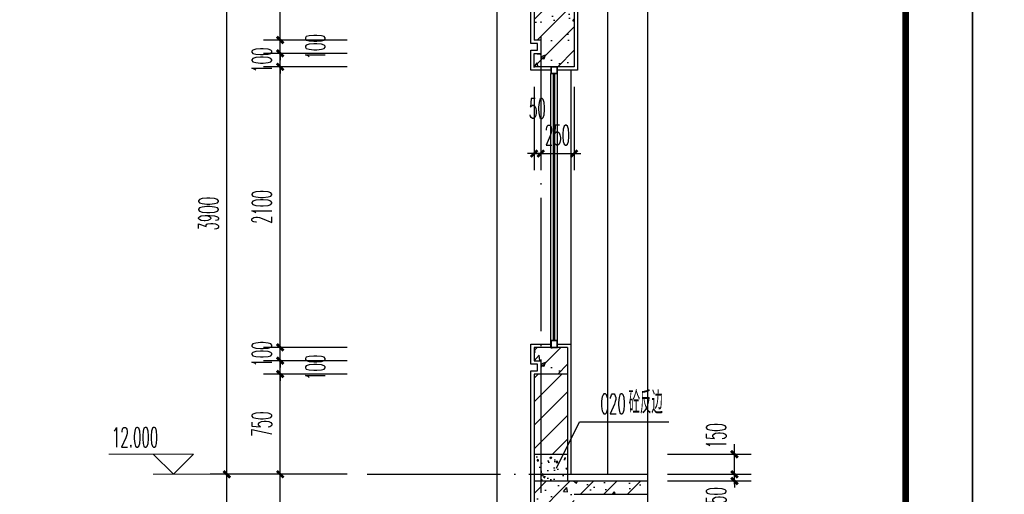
# Model space of a CAD drawing. Extents: x 1779708 to 7299578, y -1121471 to 88434.
# Tile 1001 of 1056: x 7003186 to 7010557, y -961823 to -958271. Entities that reach past the tile are written whole.
import ezdxf

# ---------------------------------------------------------------- set-up
doc = ezdxf.new("R2010")
doc.units = 0
doc.header["$LTSCALE"] = 1000
doc.header["$MEASUREMENT"] = 0
doc.linetypes.add('DOTE', pattern=[2.42, 2, -0.2, 0.02, -0.2])
doc.layers.get('0').update_dxf_attribs({"linetype": 'CONTINUOUS'})
doc.layers.get('Defpoints').update_dxf_attribs({"linetype": 'CONTINUOUS'})
for name, color, linetype in [('AXIS', 3, 'CONTINUOUS'), ('DIM_LEAD', 3, 'CONTINUOUS'), ('DIM_SYMB', 3, 'CONTINUOUS'), ('DOTE', 1, 'DOTE'), ('PUB_TEXT', 7, 'CONTINUOUS'), ('PUB_TITLE', 4, 'CONTINUOUS'), ('WALL', 255, 'CONTINUOUS'), ('WINDOW', 2, 'CONTINUOUS'), ('可见线', 6, 'CONTINUOUS'), ('填充细线', 8, 'CONTINUOUS'), ('立面中线', 140, 'CONTINUOUS'), ('粉刷线', 213, 'CONTINUOUS')]:
    doc.layers.add(name, color=color, linetype=linetype)
doc.layers.add('DIM_ELEV', color=3, linetype='CONTINUOUS', lineweight=13)
doc.styles.add('_TCH_DIM', font='SIMPLEX.shx', dxfattribs={"width": 0.7, "bigfont": 'GBCBIG.shx'})
doc.styles.add('_TCH_DIM_T3', font='SIMPLEX.shx', dxfattribs={"width": 0.494118, "bigfont": 'GBCBIG.shx'})
doc.dimstyles.new('_TCH_ARCH&&50', dxfattribs={"dimtxt": 148.75, "dimasz": 50, "dimexe": 125, "dimexo": 150, "dimgap": 63.125, "dimtad": 1, "dimdec": 0, "dimzin": 0, "dimdsep": 46, "dimtxsty": '_TCH_DIM_T3', "dimblk": 'ARCHTICK', "dimcen": 0.09, "dimdle": 75, "dimclrt": 7, "dimazin": 2, "dimtfac": 1, "dimtdec": 0, "dimtix": 1, "dimtmove": 2, "dimatfit": 3, "dimfxl": 250, "dimtolj": 1, "dimtzin": 0, "dimarcsym": 0})

# ---------------------------------------------------------------- blocks, each defined once
blk = doc.blocks.new('A$C3D8761CE')
at = {"layer": 'PUB_TITLE'}
blk.add_lwpolyline([(0, 0), (84100, 0), (84100, 59400), (0, 59400)], close=True, dxfattribs=at)
at = {"layer": 'PUB_TITLE', "const_width": 100}
blk.add_lwpolyline([(2500, 1000), (83100, 1000), (83100, 58400), (2500, 58400)], close=True, dxfattribs=at)
blk = doc.blocks.new('_ArchTick')
at = {"color": 0, "linetype": 'ByBlock', "const_width": 0.4}
blk.add_lwpolyline([(-0.5, -0.5), (0.5, 0.5)], dxfattribs=at)
blk = doc.blocks.new('*D877')
at = {"layer": 'AXIS', "color": 0, "lineweight": -2, "transparency": 16777216}
for p, q in [((7004736.6, -965648.2), (7004736.6, -961598.2)), ((7005636.6, -961673.2), (7004611.6, -961673.2)), ((7005636.6, -965573.2), (7004611.6, -965573.2))]:
    blk.add_line(p, q, dxfattribs=at)
at = {"layer": 'Defpoints', "color": 0, "transparency": 16777216}
for p in [(7004736.6, -961673.2), (7005786.6, -961673.2), (7005786.6, -965573.2)]:
    blk.add_point(p, dxfattribs=at)
at = {"layer": 'AXIS', "color": 0, "lineweight": -2, "transparency": 16777216, "xscale": 50, "yscale": 50, "zscale": 50}
for p, rotation in [((7004736.6, -961673.2), 90), ((7004736.6, -965573.2), 270)]:
    blk.add_blockref('_ArchTick', p, dxfattribs=dict(at, rotation=rotation))
at = {"layer": 'AXIS', "color": 7, "transparency": 16777216, "insert": (7004599.1, -963623.2), "char_height": 148.75, "attachment_point": 5, "rotation": 90, "style": '_TCH_DIM_T3'}
blk.add_mtext('\\A1;3900', dxfattribs=at)
blk = doc.blocks.new('*D878')
at = {"layer": 'AXIS', "color": 0, "lineweight": -2, "transparency": 16777216}
for p, q in [((7004736.6, -961748.2), (7004736.6, -957698.2)), ((7005636.6, -957773.2), (7004611.6, -957773.2)), ((7005636.6, -961673.2), (7004611.6, -961673.2))]:
    blk.add_line(p, q, dxfattribs=at)
at = {"layer": 'Defpoints', "color": 0, "transparency": 16777216}
for p in [(7004736.6, -957773.2), (7005786.6, -957773.2), (7005786.6, -961673.2)]:
    blk.add_point(p, dxfattribs=at)
at = {"layer": 'AXIS', "color": 0, "lineweight": -2, "transparency": 16777216, "xscale": 50, "yscale": 50, "zscale": 50}
for p, rotation in [((7004736.6, -957773.2), 90), ((7004736.6, -961673.2), 270)]:
    blk.add_blockref('_ArchTick', p, dxfattribs=dict(at, rotation=rotation))
at = {"layer": 'AXIS', "color": 7, "transparency": 16777216, "insert": (7004599.1, -959723.2), "char_height": 148.75, "attachment_point": 5, "rotation": 90, "style": '_TCH_DIM_T3'}
blk.add_mtext('\\A1;3900', dxfattribs=at)
blk = doc.blocks.new('*D883')
at = {"layer": 'AXIS', "color": 0, "lineweight": -2, "transparency": 16777216}
for p, q in [((7008536.6, -961673.2), (7008536.6, -961623.2)), ((7008036.6, -961673.2), (7008661.6, -961673.2)), ((7008036.6, -961723.2), (7008661.6, -961723.2)), ((7008536.6, -961723.2), (7008536.6, -961673.2)), ((7008536.6, -961723.2), (7008536.6, -961773.2))]:
    blk.add_line(p, q, dxfattribs=at)
at = {"layer": 'Defpoints', "color": 0, "transparency": 16777216}
for p in [(7007886.6, -961673.2), (7007886.6, -961723.2), (7008536.6, -961673.2)]:
    blk.add_point(p, dxfattribs=at)
at = {"layer": 'AXIS', "color": 0, "lineweight": -2, "transparency": 16777216, "xscale": 50, "yscale": 50, "zscale": 50}
for p, rotation in [((7008536.6, -961673.2), 270), ((7008536.6, -961723.2), 90)]:
    blk.add_blockref('_ArchTick', p, dxfattribs=dict(at, rotation=rotation))
at = {"layer": 'AXIS', "color": 7, "transparency": 16777216, "insert": (7008399.1, -961832.7), "char_height": 148.75, "attachment_point": 5, "rotation": 90, "style": '_TCH_DIM_T3'}
blk.add_mtext('\\A1;50', dxfattribs=at)
blk = doc.blocks.new('*D884')
at = {"layer": 'AXIS', "color": 0, "lineweight": -2, "transparency": 16777216}
for p, q in [((7008536.6, -961748.2), (7008536.6, -961448.2)), ((7008036.6, -961523.2), (7008661.6, -961523.2)), ((7008036.6, -961673.2), (7008661.6, -961673.2))]:
    blk.add_line(p, q, dxfattribs=at)
at = {"layer": 'Defpoints', "color": 0, "transparency": 16777216}
for p in [(7007886.6, -961523.2), (7008536.6, -961523.2), (7007886.6, -961673.2)]:
    blk.add_point(p, dxfattribs=at)
at = {"layer": 'AXIS', "color": 0, "lineweight": -2, "transparency": 16777216, "xscale": 50, "yscale": 50, "zscale": 50}
for p, rotation in [((7008536.6, -961523.2), 90), ((7008536.6, -961673.2), 270)]:
    blk.add_blockref('_ArchTick', p, dxfattribs=dict(at, rotation=rotation))
at = {"layer": 'AXIS', "color": 7, "transparency": 16777216, "insert": (7008399.1, -961385.7), "char_height": 148.75, "attachment_point": 5, "rotation": 90, "style": '_TCH_DIM_T3'}
blk.add_mtext('\\A1;150', dxfattribs=at)
blk = doc.blocks.new('*D900')
at = {"layer": 'AXIS', "color": 0, "lineweight": -2, "transparency": 16777216}
for p, q in [((7007036.6, -958773.2), (7007036.6, -959398.2)), ((7007086.6, -958773.2), (7007086.6, -959398.2)), ((7007036.6, -959273.2), (7006986.6, -959273.2)), ((7007036.6, -959273.2), (7007086.6, -959273.2)), ((7007086.6, -959273.2), (7007136.6, -959273.2))]:
    blk.add_line(p, q, dxfattribs=at)
at = {"layer": 'Defpoints', "color": 0, "transparency": 16777216}
for p in [(7007036.6, -958623.2), (7007086.6, -958623.2), (7007086.6, -959273.2)]:
    blk.add_point(p, dxfattribs=at)
at = {"layer": 'AXIS', "color": 0, "lineweight": -2, "transparency": 16777216, "xscale": 50, "yscale": 50, "zscale": 50}
blk.add_blockref('_ArchTick', (7007036.6, -959273.2), dxfattribs=at)
at = {"layer": 'AXIS', "color": 0, "lineweight": -2, "transparency": 16777216, "xscale": 50, "yscale": 50, "zscale": 50, "rotation": 180}
blk.add_blockref('_ArchTick', (7007086.6, -959273.2), dxfattribs=at)
at = {"layer": 'AXIS', "color": 7, "transparency": 16777216, "insert": (7007061.6, -958935.7), "char_height": 148.75, "attachment_point": 5, "style": '_TCH_DIM_T3'}
blk.add_mtext('\\A1;50', dxfattribs=at)
blk = doc.blocks.new('*D901')
at = {"layer": 'AXIS', "color": 0, "lineweight": -2, "transparency": 16777216}
for p, q in [((7007086.6, -958773.2), (7007086.6, -959398.2)), ((7007336.6, -958773.2), (7007336.6, -959398.2)), ((7007086.6, -959273.2), (7007036.6, -959273.2)), ((7007086.6, -959273.2), (7007336.6, -959273.2)), ((7007336.6, -959273.2), (7007386.6, -959273.2))]:
    blk.add_line(p, q, dxfattribs=at)
at = {"layer": 'Defpoints', "color": 0, "transparency": 16777216}
for p in [(7007086.6, -958623.2), (7007336.6, -958623.2), (7007336.6, -959273.2)]:
    blk.add_point(p, dxfattribs=at)
at = {"layer": 'AXIS', "color": 0, "lineweight": -2, "transparency": 16777216, "xscale": 50, "yscale": 50, "zscale": 50}
blk.add_blockref('_ArchTick', (7007086.6, -959273.2), dxfattribs=at)
at = {"layer": 'AXIS', "color": 0, "lineweight": -2, "transparency": 16777216, "xscale": 50, "yscale": 50, "zscale": 50, "rotation": 180}
blk.add_blockref('_ArchTick', (7007336.6, -959273.2), dxfattribs=at)
at = {"layer": 'AXIS', "color": 7, "transparency": 16777216, "insert": (7007211.6, -959135.7), "char_height": 148.75, "attachment_point": 5, "style": '_TCH_DIM_T3'}
blk.add_mtext('\\A1;250', dxfattribs=at)
blk = doc.blocks.new('*D914')
at = {"layer": 'AXIS', "color": 0, "lineweight": -2, "transparency": 16777216}
for p, q in [((7005136.6, -962398.2), (7005136.6, -961598.2)), ((7005636.6, -961673.2), (7005011.6, -961673.2)), ((7005636.6, -962323.2), (7005011.6, -962323.2))]:
    blk.add_line(p, q, dxfattribs=at)
at = {"layer": 'Defpoints', "color": 0, "transparency": 16777216}
for p in [(7005136.6, -961673.2), (7005786.6, -961673.2), (7005786.6, -962323.2)]:
    blk.add_point(p, dxfattribs=at)
at = {"layer": 'AXIS', "color": 0, "lineweight": -2, "transparency": 16777216, "xscale": 50, "yscale": 50, "zscale": 50}
for p, rotation in [((7005136.6, -961673.2), 90), ((7005136.6, -962323.2), 270)]:
    blk.add_blockref('_ArchTick', p, dxfattribs=dict(at, rotation=rotation))
at = {"layer": 'AXIS', "color": 7, "transparency": 16777216, "insert": (7004999.1, -961998.2), "char_height": 148.75, "attachment_point": 5, "rotation": 90, "style": '_TCH_DIM_T3'}
blk.add_mtext('\\A1;650', dxfattribs=at)
blk = doc.blocks.new('*D915')
at = {"layer": 'AXIS', "color": 0, "lineweight": -2, "transparency": 16777216}
for p, q in [((7005136.6, -961748.2), (7005136.6, -960848.2)), ((7005636.6, -960923.2), (7005011.6, -960923.2)), ((7005636.6, -961673.2), (7005011.6, -961673.2))]:
    blk.add_line(p, q, dxfattribs=at)
at = {"layer": 'Defpoints', "color": 0, "transparency": 16777216}
for p in [(7005136.6, -960923.2), (7005786.6, -960923.2), (7005786.6, -961673.2)]:
    blk.add_point(p, dxfattribs=at)
at = {"layer": 'AXIS', "color": 0, "lineweight": -2, "transparency": 16777216, "xscale": 50, "yscale": 50, "zscale": 50}
for p, rotation in [((7005136.6, -960923.2), 90), ((7005136.6, -961673.2), 270)]:
    blk.add_blockref('_ArchTick', p, dxfattribs=dict(at, rotation=rotation))
at = {"layer": 'AXIS', "color": 7, "transparency": 16777216, "insert": (7004999.1, -961298.2), "char_height": 148.75, "attachment_point": 5, "rotation": 90, "style": '_TCH_DIM_T3'}
blk.add_mtext('\\A1;750', dxfattribs=at)
blk = doc.blocks.new('*D916')
at = {"layer": 'AXIS', "color": 0, "lineweight": -2, "transparency": 16777216}
for p, q in [((7005136.6, -960823.2), (7005136.6, -960773.2)), ((7005636.6, -960823.2), (7005011.6, -960823.2)), ((7005136.6, -960923.2), (7005136.6, -960823.2)), ((7005636.6, -960923.2), (7005011.6, -960923.2)), ((7005136.6, -960923.2), (7005136.6, -960973.2))]:
    blk.add_line(p, q, dxfattribs=at)
at = {"layer": 'Defpoints', "color": 0, "transparency": 16777216}
for p in [(7005136.6, -960823.2), (7005786.6, -960823.2), (7005786.6, -960923.2)]:
    blk.add_point(p, dxfattribs=at)
at = {"layer": 'AXIS', "color": 0, "lineweight": -2, "transparency": 16777216, "xscale": 50, "yscale": 50, "zscale": 50}
for p, rotation in [((7005136.6, -960823.2), 270), ((7005136.6, -960923.2), 90)]:
    blk.add_blockref('_ArchTick', p, dxfattribs=dict(at, rotation=rotation))
at = {"layer": 'AXIS', "color": 7, "transparency": 16777216, "insert": (7005399.1, -960873.2), "char_height": 148.75, "attachment_point": 5, "rotation": 90, "style": '_TCH_DIM_T3'}
blk.add_mtext('\\A1;100', dxfattribs=at)
blk = doc.blocks.new('*D917')
at = {"layer": 'AXIS', "color": 0, "lineweight": -2, "transparency": 16777216}
for p, q in [((7005136.6, -960723.2), (7005136.6, -960673.2)), ((7005636.6, -960723.2), (7005011.6, -960723.2)), ((7005136.6, -960823.2), (7005136.6, -960723.2)), ((7005636.6, -960823.2), (7005011.6, -960823.2)), ((7005136.6, -960823.2), (7005136.6, -960873.2))]:
    blk.add_line(p, q, dxfattribs=at)
at = {"layer": 'Defpoints', "color": 0, "transparency": 16777216}
for p in [(7005136.6, -960723.2), (7005786.6, -960723.2), (7005786.6, -960823.2)]:
    blk.add_point(p, dxfattribs=at)
at = {"layer": 'AXIS', "color": 0, "lineweight": -2, "transparency": 16777216, "xscale": 50, "yscale": 50, "zscale": 50}
for p, rotation in [((7005136.6, -960723.2), 270), ((7005136.6, -960823.2), 90)]:
    blk.add_blockref('_ArchTick', p, dxfattribs=dict(at, rotation=rotation))
at = {"layer": 'AXIS', "color": 7, "transparency": 16777216, "insert": (7004999.1, -960773.2), "char_height": 148.75, "attachment_point": 5, "rotation": 90, "style": '_TCH_DIM_T3'}
blk.add_mtext('\\A1;100', dxfattribs=at)
blk = doc.blocks.new('*D918')
at = {"layer": 'AXIS', "color": 0, "lineweight": -2, "transparency": 16777216}
for p, q in [((7005136.6, -960798.2), (7005136.6, -958548.2)), ((7005636.6, -958623.2), (7005011.6, -958623.2)), ((7005636.6, -960723.2), (7005011.6, -960723.2))]:
    blk.add_line(p, q, dxfattribs=at)
at = {"layer": 'Defpoints', "color": 0, "transparency": 16777216}
for p in [(7005136.6, -958623.2), (7005786.6, -958623.2), (7005786.6, -960723.2)]:
    blk.add_point(p, dxfattribs=at)
at = {"layer": 'AXIS', "color": 0, "lineweight": -2, "transparency": 16777216, "xscale": 50, "yscale": 50, "zscale": 50}
for p, rotation in [((7005136.6, -958623.2), 90), ((7005136.6, -960723.2), 270)]:
    blk.add_blockref('_ArchTick', p, dxfattribs=dict(at, rotation=rotation))
at = {"layer": 'AXIS', "color": 7, "transparency": 16777216, "insert": (7004999.1, -959673.2), "char_height": 148.75, "attachment_point": 5, "rotation": 90, "style": '_TCH_DIM_T3'}
blk.add_mtext('\\A1;2100', dxfattribs=at)
blk = doc.blocks.new('*D919')
at = {"layer": 'AXIS', "color": 0, "lineweight": -2, "transparency": 16777216}
for p, q in [((7005136.6, -958523.2), (7005136.6, -958473.2)), ((7005636.6, -958523.2), (7005011.6, -958523.2)), ((7005136.6, -958623.2), (7005136.6, -958523.2)), ((7005636.6, -958623.2), (7005011.6, -958623.2)), ((7005136.6, -958623.2), (7005136.6, -958673.2))]:
    blk.add_line(p, q, dxfattribs=at)
at = {"layer": 'Defpoints', "color": 0, "transparency": 16777216}
for p in [(7005136.6, -958523.2), (7005786.6, -958523.2), (7005786.6, -958623.2)]:
    blk.add_point(p, dxfattribs=at)
at = {"layer": 'AXIS', "color": 0, "lineweight": -2, "transparency": 16777216, "xscale": 50, "yscale": 50, "zscale": 50}
for p, rotation in [((7005136.6, -958523.2), 270), ((7005136.6, -958623.2), 90)]:
    blk.add_blockref('_ArchTick', p, dxfattribs=dict(at, rotation=rotation))
at = {"layer": 'AXIS', "color": 7, "transparency": 16777216, "insert": (7004999.1, -958573.2), "char_height": 148.75, "attachment_point": 5, "rotation": 90, "style": '_TCH_DIM_T3'}
blk.add_mtext('\\A1;100', dxfattribs=at)
blk = doc.blocks.new('*D920')
at = {"layer": 'AXIS', "color": 0, "lineweight": -2, "transparency": 16777216}
for p, q in [((7005636.6, -958423.2), (7005011.6, -958423.2)), ((7005136.6, -958423.2), (7005136.6, -958373.2)), ((7005136.6, -958523.2), (7005136.6, -958423.2)), ((7005636.6, -958523.2), (7005011.6, -958523.2)), ((7005136.6, -958523.2), (7005136.6, -958573.2))]:
    blk.add_line(p, q, dxfattribs=at)
at = {"layer": 'Defpoints', "color": 0, "transparency": 16777216}
for p in [(7005136.6, -958423.2), (7005786.6, -958423.2), (7005786.6, -958523.2)]:
    blk.add_point(p, dxfattribs=at)
at = {"layer": 'AXIS', "color": 0, "lineweight": -2, "transparency": 16777216, "xscale": 50, "yscale": 50, "zscale": 50}
for p, rotation in [((7005136.6, -958423.2), 270), ((7005136.6, -958523.2), 90)]:
    blk.add_blockref('_ArchTick', p, dxfattribs=dict(at, rotation=rotation))
at = {"layer": 'AXIS', "color": 7, "transparency": 16777216, "insert": (7005399.1, -958473.2), "char_height": 148.75, "attachment_point": 5, "rotation": 90, "style": '_TCH_DIM_T3'}
blk.add_mtext('\\A1;100', dxfattribs=at)
blk = doc.blocks.new('*D921')
at = {"layer": 'AXIS', "color": 0, "lineweight": -2, "transparency": 16777216}
for p, q in [((7005136.6, -958498.2), (7005136.6, -957698.2)), ((7005636.6, -957773.2), (7005011.6, -957773.2)), ((7005636.6, -958423.2), (7005011.6, -958423.2))]:
    blk.add_line(p, q, dxfattribs=at)
at = {"layer": 'Defpoints', "color": 0, "transparency": 16777216}
for p in [(7005136.6, -957773.2), (7005786.6, -957773.2), (7005786.6, -958423.2)]:
    blk.add_point(p, dxfattribs=at)
at = {"layer": 'AXIS', "color": 0, "lineweight": -2, "transparency": 16777216, "xscale": 50, "yscale": 50, "zscale": 50}
for p, rotation in [((7005136.6, -957773.2), 90), ((7005136.6, -958423.2), 270)]:
    blk.add_blockref('_ArchTick', p, dxfattribs=dict(at, rotation=rotation))
at = {"layer": 'AXIS', "color": 7, "transparency": 16777216, "insert": (7004999.1, -958098.2), "char_height": 148.75, "attachment_point": 5, "rotation": 90, "style": '_TCH_DIM_T3'}
blk.add_mtext('\\A1;650', dxfattribs=at)

msp = doc.modelspace()

# ---------------------------------------------------------------- hatches: boundary and pattern name
at = {"layer": '填充细线'}
h = msp.add_hatch(dxfattribs=at)
h.set_pattern_fill('钢筋混凝土', color=114, scale=50)
h.set_pattern_definition([(45, (7007036.62, -958623.25), (-88.388, 88.388), []), (50, (7007036.62, -958623.25), (358.63, -31.376), [37.5, -412.5]), (355, (7007036.62, -958623.25), (-69.38, 376.1), [30, -330]), (100.45, (7007066.5, -958625.86), (289.25, 344.72), [31.87, -350.57]), (46.184, (7007036.6, -958523.25), (533.62, -82.76), [56.25, -618.75]), (96.636, (7007081.1, -958530.14), (467.33, 487.06), [47.8, -525.86]), (351.184, (7007036.6, -958523.25), (467.33, 487.06), [45, -495]), (21, (7007086.62, -958548.25), (298.45, -201.31), [37.5, -412.5]), (326, (7007086.62, -958548.25), (121.66, 362.58), [30, -330]), (71.45, (7007111.5, -958565.02), (420.11, 161.27), [31.87, -350.57]), (37.5, (7007036.62, -958623.25), (6.08, 166.447), [0, -326, 0, -335, 0, -331.25]), (7.5, (7007036.62, -958623.25), (131.535, 197.206), [0, -191, 0, -318.5, 0, -126.25]), (327.5, (7006925.12, -958623.25), (266.911, -11.277), [0, -125, 0, -390, 0, -517.5]), (317.5, (7006875.12, -958623.25), (291.593, 50.052), [0, -162.5, 0, -259, 0, -367.5])])
h.paths.add_polyline_path([(7007336.6, -957923.2), (7007886.6, -957923.2), (7007886.6, -957823.2), (7007036.6, -957823.2), (7007036.6, -958423.2), (7007086.6, -958423.2), (7007086.6, -958523.2), (7007036.6, -958523.2), (7007036.6, -958623.2), (7007336.6, -958623.2)])
h = msp.add_hatch(dxfattribs=at)
h.set_pattern_fill('钢筋混凝土', color=114, scale=50)
h.set_pattern_definition([(45, (7007036.62, -960923.25), (-88.39, 88.39), []), (50, (7007036.62, -960923.25), (358.63, -31.38), [37.5, -412.5]), (355, (7007036.62, -960923.25), (-69.38, 376.1), [30, -330]), (100.45, (7007066.5, -960925.86), (289.25, 344.72), [31.87, -350.57]), (46.18, (7007036.6, -960823.25), (533.6, -82.76), [56.25, -618.75]), (96.64, (7007081.1, -960830.14), (467.33, 487.06), [47.8, -525.86]), (351.18, (7007036.6, -960823.25), (467.33, 487.06), [45, -495]), (21, (7007086.62, -960848.25), (298.45, -201.3), [37.5, -412.5]), (326, (7007086.62, -960848.25), (121.66, 362.58), [30, -330]), (71.45, (7007111.5, -960865.02), (420.1, 161.27), [31.87, -350.57]), (37.5, (7007036.62, -960923.25), (6.08, 166.447), [0, -326, 0, -335, 0, -331.25]), (7.5, (7007036.62, -960923.25), (131.53, 197.21), [0, -191, 0, -318.5, 0, -126.25]), (327.5, (7006925.12, -960923.25), (266.91, -11.277), [0, -125, 0, -390, 0, -517.5]), (317.5, (7006875.12, -960923.25), (291.59, 50.05), [0, -162.5, 0, -259, 0, -367.5])])
h.paths.add_polyline_path([(7007286.6, -960723.2), (7007036.6, -960723.2), (7007036.6, -960823.2), (7007086.6, -960823.2), (7007086.6, -960923.2), (7007286.6, -960923.2)])
h = msp.add_hatch(dxfattribs=at)
h.set_pattern_fill('普通砖', color=114, scale=50)
h.set_pattern_definition([(45, (7007086.62, -961433.49), (-88.388, 88.388), [])])
h.paths.add_polyline_path([(7007286.6, -960923.2), (7007036.6, -960923.2), (7007036.6, -961523.2), (7007286.6, -961523.2)])
h = msp.add_hatch(dxfattribs=at)
h.set_pattern_fill('混凝土', color=114, scale=20)
h.set_pattern_definition([(50, (7007086.62, -961723.25), (143.45, -12.55), [15, -165]), (355, (7007086.62, -961723.25), (-27.75, 150.44), [12, -132]), (100.45, (7007098.57, -961724.3), (115.7, 137.89), [12.75, -140.23]), (46.184, (7007086.62, -961683.25), (213.45, -33.1), [22.5, -247.5]), (96.64, (7007104.4, -961686), (186.93, 194.82), [19.12, -210.34]), (351.18, (7007086.62, -961683.25), (186.93, 194.82), [18, -198]), (21, (7007106.62, -961693.25), (119.38, -80.524), [15, -165]), (326, (7007106.62, -961693.25), (48.66, 145.03), [12, -132]), (71.45, (7007116.57, -961699.96), (168.045, 64.51), [12.75, -140.23]), (37.5, (7007086.62, -961723.25), (2.432, 66.579), [0, -130.4, 0, -134, 0, -132.5]), (7.5, (7007086.62, -961723.25), (52.614, 78.882), [0, -76.4, 0, -127.4, 0, -50.5]), (327.5, (7007042.02, -961723.25), (106.7645, -4.511), [0, -50, 0, -156, 0, -207]), (317.5, (7007022.02, -961723.25), (116.637, 20.02), [0, -65, 0, -103.6, 0, -147])])
h.paths.add_polyline_path([(7007286.6, -961523.2), (7007036.6, -961523.2), (7007036.6, -961723.2), (7007286.6, -961723.2)])
h = msp.add_hatch(dxfattribs=at)
h.set_pattern_fill('钢筋混凝土', color=114, scale=50)
h.set_pattern_definition([(45, (7007036.62, -962523.25), (-88.388, 88.388), []), (50, (7007036.62, -962523.25), (358.63, -31.376), [37.5, -412.5]), (355, (7007036.62, -962523.25), (-69.38, 376.1), [30, -330]), (100.45, (7007066.5, -962525.86), (289.25, 344.72), [31.87, -350.57]), (46.184, (7007036.6, -962423.25), (533.62, -82.76), [56.25, -618.75]), (96.636, (7007081.1, -962430.14), (467.33, 487.06), [47.8, -525.86]), (351.184, (7007036.6, -962423.25), (467.33, 487.06), [45, -495]), (21, (7007086.62, -962448.25), (298.45, -201.31), [37.5, -412.5]), (326, (7007086.62, -962448.25), (121.66, 362.58), [30, -330]), (71.45, (7007111.5, -962465.02), (420.11, 161.27), [31.87, -350.57]), (37.5, (7007036.62, -962523.25), (6.08, 166.447), [0, -326, 0, -335, 0, -331.25]), (7.5, (7007036.62, -962523.25), (131.535, 197.206), [0, -191, 0, -318.5, 0, -126.25]), (327.5, (7006925.12, -962523.25), (266.911, -11.277), [0, -125, 0, -390, 0, -517.5]), (317.5, (7006875.12, -962523.25), (291.593, 50.052), [0, -162.5, 0, -259, 0, -367.5])])
h.paths.add_polyline_path([(7007336.6, -961823.2), (7007886.6, -961823.2), (7007886.6, -961723.2), (7007036.6, -961723.2), (7007036.6, -962323.2), (7007086.6, -962323.2), (7007086.6, -962423.2), (7007036.6, -962423.2), (7007036.6, -962523.2), (7007336.6, -962523.2)])

# ---------------------------------------------------------------- linework, layer by layer
at = {"layer": 'DIM_ELEV'}
for p, q in [((7004486.6, -961523.2), (7003853.3, -961523.2)), ((7004336.6, -961673.2), (7004186.6, -961523.2)), ((7004336.6, -961673.2), (7004486.6, -961523.2)), ((7005136.6, -961673.2), (7004186.6, -961673.2))]:
    msp.add_line(p, q, dxfattribs=at)
at = {"layer": 'DIM_LEAD'}
for p, q in [((7007205.6, -961627.2), (7007375.7, -961281.8)), ((7007205.6, -961627.2), (7007375.7, -961281.8)), ((7007375.7, -961281.8), (7008044.8, -961281.8))]:
    msp.add_line(p, q, dxfattribs=at)
at = {"layer": 'DIM_SYMB'}
msp.add_lwpolyline([(7007886.6, -948123.2), (7007886.6, -957567), (7007991.6, -957605.2), (7007781.6, -957642.2), (7007886.6, -957679.5), (7007886.6, -967123.2)], dxfattribs=at)
at = {"layer": 'DOTE', "linetype": 'DOTE', "ltscale": 0.5}
for p, q in [((7007086.6, -949923.2), (7007086.6, -966973.2)), ((7005786.6, -961673.2), (7007886.6, -961673.2))]:
    msp.add_line(p, q, dxfattribs=at)
at = {"layer": 'WALL'}
for p, q in [((7007036.6, -957023.2), (7007036.6, -958423.2)), ((7007336.6, -957923.2), (7007336.6, -958623.2)), ((7007086.6, -958423.2), (7007036.6, -958423.2)), ((7007086.6, -958423.2), (7007086.6, -958523.2)), ((7007036.6, -958623.2), (7007036.6, -958523.2)), ((7007036.6, -958523.2), (7007086.6, -958523.2)), ((7007336.6, -958623.2), (7007036.6, -958623.2)), ((7007286.6, -960723.2), (7007036.6, -960723.2)), ((7007036.6, -960723.2), (7007036.6, -960823.2)), ((7007286.6, -960723.2), (7007286.6, -961723.2)), ((7007036.6, -960823.2), (7007086.6, -960823.2)), ((7007086.6, -960823.2), (7007086.6, -960923.2)), ((7007286.6, -960923.2), (7007036.6, -960923.2)), ((7007036.6, -960923.2), (7007036.6, -962323.2)), ((7007036.6, -961523.2), (7007286.6, -961523.2)), ((7007036.6, -961723.2), (7007886.6, -961723.2)), ((7007336.6, -961823.2), (7007886.6, -961823.2))]:
    msp.add_line(p, q, dxfattribs=at)
at = {"layer": 'WINDOW'}
for p, q in [((7007161.6, -960723.2), (7007161.6, -958673.2)), ((7007211.6, -960723.2), (7007211.6, -958673.2))]:
    msp.add_line(p, q, dxfattribs=at)
at = {"layer": 'WINDOW', "color": 4}
for p, q in [((7007181.6, -960673.2), (7007181.6, -958673.2)), ((7007191.6, -960673.2), (7007191.6, -958673.2))]:
    msp.add_line(p, q, dxfattribs=at)
at = {"layer": 'WINDOW'}
for points in [[(7007211.6, -958673.2), (7007211.6, -958623.2), (7007161.6, -958623.2), (7007161.6, -958673.2)], [(7007209.6, -958671.2), (7007209.6, -958625.2), (7007163.6, -958625.2), (7007163.6, -958671.2)], [(7007211.6, -960723.2), (7007211.6, -960673.2), (7007161.6, -960673.2), (7007161.6, -960723.2)], [(7007209.6, -960721.2), (7007209.6, -960675.2), (7007163.6, -960675.2), (7007163.6, -960721.2)]]:
    msp.add_lwpolyline(points, close=True, dxfattribs=at)
at = {"layer": '立面中线'}
msp.add_line((7007586.6, -957923.2), (7007586.6, -961673.2), dxfattribs=at)
at = {"layer": '粉刷线'}
for p, q in [((7006761.6, -964598.2), (7006761.6, -950848.2)), ((7007311.6, -958648.2), (7007311.6, -960698.2)), ((7007286.6, -961673.2), (7007886.6, -961673.2))]:
    msp.add_line(p, q, dxfattribs=at)
for points in [[(7007161.6, -958648.2), (7007011.6, -958648.2), (7007011.6, -958498.2), (7007061.6, -958498.2), (7007061.6, -958448.2), (7007011.6, -958448.2), (7007011.6, -956998.2), (7007061.6, -956998.2), (7007061.6, -956948.2), (7007011.6, -956948.2), (7007011.6, -956798.2), (7007161.6, -956798.2)], [(7007886.6, -957948.2), (7007361.6, -957948.2), (7007361.6, -958648.2), (7007211.6, -958648.2)], [(7007161.6, -962548.2), (7007011.6, -962548.2), (7007011.6, -962398.2), (7007061.6, -962398.2), (7007061.6, -962348.2), (7007011.6, -962348.2), (7007011.6, -960898.2), (7007061.6, -960898.2), (7007061.6, -960848.2), (7007011.6, -960848.2), (7007011.6, -960698.2), (7007161.6, -960698.2)], [(7007211.6, -960698.2), (7007311.6, -960698.2), (7007311.6, -961673.2)]]:
    msp.add_lwpolyline(points, dxfattribs=at)

# ---------------------------------------------------------------- block references
at = {"layer": '可见线', "xscale": 0.5, "yscale": 0.5, "zscale": 0.5, "rotation": 270}
for p in [(6980619.2, -944150.2), (7010319.2, -944150.2)]:
    msp.add_blockref('A$C3D8761CE', p, dxfattribs=at)

# ---------------------------------------------------------------- texts
at = {"layer": 'PUB_TEXT', "color": 7, "style": '_TCH_DIM'}
for s, height, width, p in [('C20', 148.75, 0.494118, (7007531.2, -961220)), ('砼反边', 168.79, 0.7, (7007744.7, -961220)), ('12.000', 148.75, 0.494118, (7003877.1, -961470.7))]:
    msp.add_text(s, height=height, dxfattribs=dict(at, width=width)).set_placement(p)

# ---------------------------------------------------------------- dimensions: what is measured, and where the dimension line sits
at = {"layer": 'AXIS'}
for p1, p2, distance, picture, middle in [((7005786.6, -961673.2), (7005786.6, -957773.2), 1050, '*D878', (7004599.1, -959723.2)), ((7005786.6, -958423.2), (7005786.6, -957773.2), 650, '*D921', (7004999.1, -958098.2)), ((7005786.6, -958623.2), (7005786.6, -958523.2), 650, '*D919', (7004999.1, -958573.2)), ((7005786.6, -960723.2), (7005786.6, -958623.2), 650, '*D918', (7004999.1, -959673.2)), ((7007086.6, -958623.2), (7007336.6, -958623.2), -650, '*D901', (7007211.6, -959135.7)), ((7005786.6, -960823.2), (7005786.6, -960723.2), 650, '*D917', (7004999.1, -960773.2)), ((7005786.6, -961673.2), (7005786.6, -960923.2), 650, '*D915', (7004999.1, -961298.2)), ((7005786.6, -965573.2), (7005786.6, -961673.2), 1050, '*D877', (7004599.1, -963623.2)), ((7005786.6, -962323.2), (7005786.6, -961673.2), 650, '*D914', (7004999.1, -961998.2))]:
    dim = msp.add_aligned_dim(p1=p1, p2=p2, distance=distance, dimstyle='_TCH_ARCH&&50', dxfattribs=at)
    dim.commit()
    dim.dimension.update_dxf_attribs({"geometry": picture, "text_midpoint": middle})
for base, p1, p2, angle, picture, middle in [((7005136.6, -958423.2), (7005786.6, -958523.2), (7005786.6, -958423.2), 90, '*D920', (7005399.1, -958473.2)), ((7007086.6, -959273.2), (7007036.6, -958623.2), (7007086.6, -958623.2), 0, '*D900', (7007061.6, -958935.7)), ((7005136.6, -960823.2), (7005786.6, -960923.2), (7005786.6, -960823.2), 90, '*D916', (7005399.1, -960873.2)), ((7008536.6, -961523.2), (7007886.6, -961673.2), (7007886.6, -961523.2), 90, '*D884', (7008399.1, -961385.7)), ((7008536.6, -961673.2), (7007886.6, -961723.2), (7007886.6, -961673.2), 90, '*D883', (7008399.1, -961832.7))]:
    dim = msp.add_linear_dim(base=base, p1=p1, p2=p2, angle=angle, dimstyle='_TCH_ARCH&&50', dxfattribs=at)
    dim.commit()
    dim.dimension.update_dxf_attribs({"geometry": picture, "text_midpoint": middle, "dimtype": 161})

doc.saveas('drawing.dxf')
